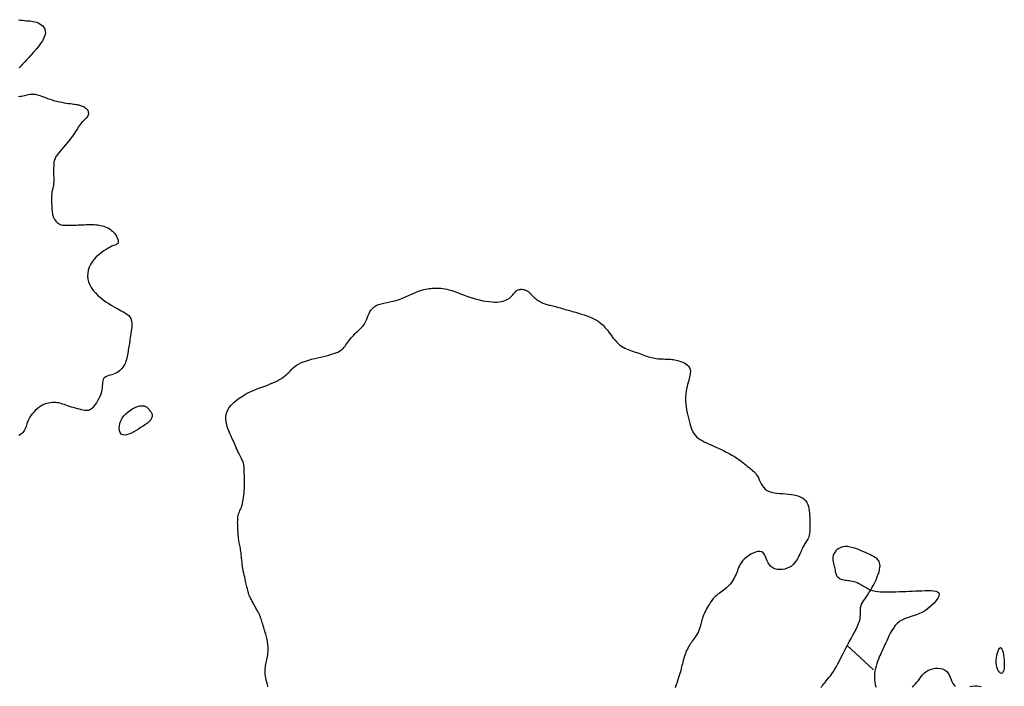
# Model space of a CAD drawing. Header units: millimetres. Extents: x 32690613 to 32693367, y 5343692 to 5344708.
# Tile 700 of 1009: x 32693043 to 32693082, y 5343823 to 5343849. Entities that reach past the tile are written whole.
import ezdxf

# ---------------------------------------------------------------- set-up
doc = ezdxf.new("R2010")
doc.units = ezdxf.units.MM
doc.header["$LTSCALE"] = 20
doc.layers.add('02-DGM_HL_493.50', color=112, linetype='Continuous')

msp = doc.modelspace()

# ---------------------------------------------------------------- linework, layer by layer
at = {"layer": '02-DGM_HL_493.50', "elevation": 493.5, "flags": 128}
for points in [[(32693043.207, 5343848.53), (32693043.284, 5343848.518), (32693043.36, 5343848.507), (32693043.435, 5343848.498), (32693043.507, 5343848.492), (32693043.576, 5343848.486), (32693043.644, 5343848.481), (32693043.71, 5343848.474), (32693043.775, 5343848.465), (32693043.839, 5343848.451), (32693043.903, 5343848.433), (32693043.966, 5343848.408), (32693044.03, 5343848.375), (32693044.091, 5343848.334), (32693044.146, 5343848.286), (32693044.192, 5343848.229), (32693044.228, 5343848.164), (32693044.249, 5343848.09), (32693044.252, 5343848.008), (32693044.236, 5343847.918), (32693044.197, 5343847.819), (32693044.14, 5343847.713), (32693044.066, 5343847.603), (32693043.981, 5343847.491), (32693043.889, 5343847.378), (32693043.792, 5343847.267), (32693043.695, 5343847.16), (32693043.602, 5343847.059), (32693043.516, 5343846.966), (32693043.436, 5343846.879), (32693043.362, 5343846.799), (32693043.292, 5343846.724), (32693043.226, 5343846.653)], [(32693043.202, 5343845.547), (32693043.264, 5343845.55), (32693043.324, 5343845.557), (32693043.383, 5343845.569), (32693043.44, 5343845.583), (32693043.495, 5343845.598), (32693043.548, 5343845.611), (32693043.598, 5343845.622), (32693043.647, 5343845.63), (32693043.696, 5343845.635), (32693043.745, 5343845.636), (32693043.795, 5343845.634), (32693043.848, 5343845.627), (32693043.904, 5343845.616), (32693043.965, 5343845.6), (32693044.031, 5343845.579), (32693044.102, 5343845.555), (32693044.177, 5343845.527), (32693044.257, 5343845.497), (32693044.34, 5343845.467), (32693044.426, 5343845.437), (32693044.516, 5343845.407), (32693044.607, 5343845.38), (32693044.701, 5343845.356), (32693044.795, 5343845.335), (32693044.888, 5343845.317), (32693044.979, 5343845.301), (32693045.066, 5343845.287), (32693045.148, 5343845.276), (32693045.223, 5343845.266), (32693045.29, 5343845.257), (32693045.349, 5343845.25), (32693045.399, 5343845.243), (32693045.443, 5343845.237), (32693045.482, 5343845.23), (32693045.517, 5343845.224), (32693045.55, 5343845.216), (32693045.582, 5343845.208), (32693045.615, 5343845.197), (32693045.65, 5343845.185), (32693045.686, 5343845.171), (32693045.722, 5343845.154), (32693045.758, 5343845.136), (32693045.792, 5343845.114), (32693045.824, 5343845.091), (32693045.853, 5343845.064), (32693045.877, 5343845.035), (32693045.897, 5343845.004), (32693045.911, 5343844.97), (32693045.92, 5343844.934), (32693045.924, 5343844.898), (32693045.923, 5343844.862), (32693045.917, 5343844.826), (32693045.905, 5343844.791), (32693045.888, 5343844.758), (32693045.866, 5343844.727), (32693045.84, 5343844.697), (32693045.809, 5343844.668), (32693045.776, 5343844.639), (32693045.742, 5343844.608), (32693045.706, 5343844.575), (32693045.67, 5343844.538), (32693045.634, 5343844.498), (32693045.6, 5343844.452), (32693045.566, 5343844.401), (32693045.531, 5343844.346), (32693045.495, 5343844.285), (32693045.455, 5343844.22), (32693045.411, 5343844.151), (32693045.362, 5343844.077), (32693045.306, 5343843.998), (32693045.243, 5343843.916), (32693045.175, 5343843.831), (32693045.103, 5343843.745), (32693045.03, 5343843.659), (32693044.958, 5343843.575), (32693044.889, 5343843.495), (32693044.825, 5343843.42), (32693044.769, 5343843.352), (32693044.721, 5343843.291), (32693044.682, 5343843.236), (32693044.651, 5343843.185), (32693044.626, 5343843.135), (32693044.607, 5343843.085), (32693044.594, 5343843.031), (32693044.584, 5343842.973), (32693044.578, 5343842.906), (32693044.574, 5343842.832), (32693044.572, 5343842.75), (32693044.571, 5343842.663), (32693044.571, 5343842.575), (32693044.572, 5343842.488), (32693044.574, 5343842.405), (32693044.575, 5343842.328), (32693044.575, 5343842.26), (32693044.574, 5343842.203), (32693044.573, 5343842.156), (32693044.57, 5343842.117), (32693044.566, 5343842.085), (32693044.562, 5343842.058), (32693044.556, 5343842.034), (32693044.551, 5343842.011), (32693044.544, 5343841.988), (32693044.537, 5343841.963), (32693044.529, 5343841.935), (32693044.522, 5343841.904), (32693044.515, 5343841.869), (32693044.508, 5343841.829), (32693044.502, 5343841.784), (32693044.497, 5343841.732), (32693044.494, 5343841.673), (32693044.492, 5343841.607), (32693044.491, 5343841.535), (32693044.492, 5343841.459), (32693044.494, 5343841.382), (32693044.497, 5343841.306), (32693044.501, 5343841.231), (32693044.505, 5343841.162), (32693044.511, 5343841.098), (32693044.516, 5343841.043), (32693044.523, 5343840.995), (32693044.53, 5343840.954), (32693044.539, 5343840.917), (32693044.548, 5343840.884), (32693044.56, 5343840.853), (32693044.574, 5343840.823), (32693044.589, 5343840.793), (32693044.607, 5343840.762), (32693044.628, 5343840.73), (32693044.652, 5343840.698), (32693044.679, 5343840.667), (32693044.709, 5343840.638), (32693044.743, 5343840.611), (32693044.781, 5343840.588), (32693044.823, 5343840.568), (32693044.87, 5343840.554), (32693044.92, 5343840.543), (32693044.974, 5343840.537), (32693045.031, 5343840.533), (32693045.09, 5343840.531), (32693045.151, 5343840.532), (32693045.212, 5343840.534), (32693045.275, 5343840.536), (32693045.337, 5343840.539), (32693045.4, 5343840.541), (32693045.462, 5343840.543), (32693045.525, 5343840.546), (32693045.587, 5343840.548), (32693045.649, 5343840.551), (32693045.712, 5343840.553), (32693045.774, 5343840.556), (32693045.837, 5343840.558), (32693045.899, 5343840.56), (32693045.962, 5343840.561), (32693046.024, 5343840.562), (32693046.087, 5343840.561), (32693046.15, 5343840.559), (32693046.212, 5343840.554), (32693046.275, 5343840.547), (32693046.338, 5343840.538), (32693046.4, 5343840.526), (32693046.462, 5343840.512), (32693046.522, 5343840.494), (32693046.581, 5343840.475), (32693046.637, 5343840.452), (32693046.69, 5343840.427), (32693046.74, 5343840.399), (32693046.786, 5343840.368), (32693046.828, 5343840.335), (32693046.867, 5343840.3), (32693046.903, 5343840.263), (32693046.935, 5343840.224), (32693046.965, 5343840.185), (32693046.991, 5343840.144), (32693047.015, 5343840.104), (32693047.036, 5343840.063), (32693047.054, 5343840.023), (32693047.069, 5343839.984), (32693047.079, 5343839.946), (32693047.084, 5343839.911), (32693047.085, 5343839.88), (32693047.079, 5343839.852), (32693047.068, 5343839.828), (32693047.049, 5343839.808), (32693047.024, 5343839.792), (32693046.991, 5343839.777), (32693046.95, 5343839.761), (32693046.901, 5343839.741), (32693046.843, 5343839.717), (32693046.776, 5343839.686), (32693046.699, 5343839.647), (32693046.613, 5343839.596), (32693046.52, 5343839.536), (32693046.424, 5343839.467), (32693046.327, 5343839.389), (32693046.233, 5343839.303), (32693046.146, 5343839.211), (32693046.067, 5343839.112), (32693046.002, 5343839.008), (32693045.951, 5343838.899), (32693045.916, 5343838.787), (32693045.897, 5343838.673), (32693045.894, 5343838.557), (32693045.907, 5343838.441), (32693045.934, 5343838.327), (32693045.978, 5343838.215), (32693046.037, 5343838.106), (32693046.111, 5343838.001), (32693046.197, 5343837.901), (32693046.293, 5343837.807), (32693046.396, 5343837.718), (32693046.502, 5343837.636), (32693046.609, 5343837.559), (32693046.714, 5343837.49), (32693046.814, 5343837.427), (32693046.906, 5343837.372), (32693046.991, 5343837.323), (32693047.068, 5343837.28), (32693047.139, 5343837.242), (32693047.204, 5343837.207), (32693047.264, 5343837.175), (32693047.318, 5343837.145), (32693047.368, 5343837.115), (32693047.414, 5343837.086), (32693047.456, 5343837.055), (32693047.494, 5343837.022), (32693047.527, 5343836.986), (32693047.554, 5343836.946), (32693047.577, 5343836.901), (32693047.594, 5343836.849), (32693047.606, 5343836.791), (32693047.612, 5343836.725), (32693047.613, 5343836.652), (32693047.609, 5343836.575), (32693047.602, 5343836.494), (32693047.592, 5343836.41), (32693047.581, 5343836.327), (32693047.568, 5343836.244), (32693047.556, 5343836.163), (32693047.543, 5343836.087), (32693047.532, 5343836.013), (32693047.52, 5343835.943), (32693047.509, 5343835.875), (32693047.499, 5343835.809), (32693047.489, 5343835.745), (32693047.479, 5343835.681), (32693047.468, 5343835.618), (32693047.458, 5343835.555), (32693047.448, 5343835.492), (32693047.436, 5343835.43), (32693047.422, 5343835.368), (32693047.406, 5343835.307), (32693047.387, 5343835.247), (32693047.364, 5343835.187), (32693047.337, 5343835.129), (32693047.306, 5343835.073), (32693047.27, 5343835.018), (32693047.23, 5343834.966), (32693047.185, 5343834.917), (32693047.137, 5343834.872), (32693047.084, 5343834.831), (32693047.028, 5343834.795), (32693046.968, 5343834.764), (32693046.905, 5343834.74), (32693046.841, 5343834.719), (32693046.777, 5343834.701), (32693046.715, 5343834.684), (32693046.657, 5343834.665), (32693046.605, 5343834.642), (32693046.56, 5343834.615), (32693046.525, 5343834.58), (32693046.5, 5343834.537), (32693046.485, 5343834.486), (32693046.475, 5343834.428), (32693046.469, 5343834.362), (32693046.464, 5343834.291), (32693046.457, 5343834.215), (32693046.446, 5343834.135), (32693046.429, 5343834.051), (32693046.403, 5343833.965), (32693046.369, 5343833.878), (32693046.329, 5343833.791), (32693046.285, 5343833.708), (32693046.238, 5343833.629), (32693046.189, 5343833.556), (32693046.141, 5343833.492), (32693046.094, 5343833.438), (32693046.051, 5343833.395), (32693046.009, 5343833.363), (32693045.968, 5343833.34), (32693045.927, 5343833.327), (32693045.883, 5343833.321), (32693045.835, 5343833.322), (32693045.782, 5343833.329), (32693045.723, 5343833.34), (32693045.656, 5343833.355), (32693045.583, 5343833.373), (32693045.506, 5343833.393), (32693045.426, 5343833.415), (32693045.346, 5343833.438), (32693045.266, 5343833.463), (32693045.19, 5343833.487), (32693045.118, 5343833.511), (32693045.053, 5343833.534), (32693044.992, 5343833.555), (32693044.935, 5343833.575), (32693044.881, 5343833.592), (32693044.827, 5343833.607), (32693044.772, 5343833.62), (32693044.715, 5343833.629), (32693044.655, 5343833.634), (32693044.59, 5343833.636), (32693044.521, 5343833.634), (32693044.448, 5343833.626), (32693044.373, 5343833.613), (32693044.297, 5343833.594), (32693044.22, 5343833.568), (32693044.144, 5343833.535), (32693044.069, 5343833.495), (32693043.996, 5343833.446), (32693043.926, 5343833.391), (32693043.86, 5343833.33), (32693043.798, 5343833.266), (32693043.741, 5343833.198), (32693043.69, 5343833.13), (32693043.645, 5343833.062), (32693043.607, 5343832.996), (32693043.577, 5343832.932), (32693043.552, 5343832.872), (32693043.533, 5343832.814), (32693043.515, 5343832.759), (32693043.499, 5343832.707), (32693043.482, 5343832.656), (32693043.462, 5343832.608), (32693043.438, 5343832.561), (32693043.409, 5343832.517), (32693043.372, 5343832.473), (32693043.33, 5343832.431), (32693043.28, 5343832.389), (32693043.222, 5343832.349)], [(32693052.91, 5343822.578), (32693052.893, 5343822.652), (32693052.876, 5343822.725), (32693052.859, 5343822.796), (32693052.843, 5343822.864), (32693052.829, 5343822.929), (32693052.818, 5343822.988), (32693052.809, 5343823.044), (32693052.803, 5343823.096), (32693052.8, 5343823.146), (32693052.799, 5343823.195), (32693052.801, 5343823.244), (32693052.806, 5343823.294), (32693052.813, 5343823.345), (32693052.822, 5343823.399), (32693052.834, 5343823.455), (32693052.846, 5343823.513), (32693052.86, 5343823.573), (32693052.873, 5343823.634), (32693052.885, 5343823.696), (32693052.896, 5343823.758), (32693052.905, 5343823.821), (32693052.912, 5343823.884), (32693052.916, 5343823.947), (32693052.918, 5343824.009), (32693052.918, 5343824.07), (32693052.916, 5343824.13), (32693052.911, 5343824.19), (32693052.905, 5343824.248), (32693052.898, 5343824.305), (32693052.888, 5343824.36), (32693052.878, 5343824.414), (32693052.866, 5343824.468), (32693052.853, 5343824.522), (32693052.838, 5343824.576), (32693052.823, 5343824.632), (32693052.806, 5343824.69), (32693052.788, 5343824.751), (32693052.77, 5343824.814), (32693052.751, 5343824.879), (32693052.731, 5343824.945), (32693052.712, 5343825.01), (32693052.693, 5343825.073), (32693052.674, 5343825.133), (32693052.656, 5343825.189), (32693052.639, 5343825.24), (32693052.623, 5343825.284), (32693052.608, 5343825.322), (32693052.594, 5343825.357), (32693052.58, 5343825.388), (32693052.566, 5343825.416), (32693052.551, 5343825.444), (32693052.536, 5343825.472), (32693052.52, 5343825.502), (32693052.503, 5343825.534), (32693052.484, 5343825.568), (32693052.464, 5343825.604), (32693052.443, 5343825.641), (32693052.422, 5343825.68), (32693052.4, 5343825.72), (32693052.378, 5343825.761), (32693052.355, 5343825.801), (32693052.333, 5343825.842), (32693052.311, 5343825.883), (32693052.289, 5343825.922), (32693052.269, 5343825.961), (32693052.249, 5343825.999), (32693052.231, 5343826.035), (32693052.214, 5343826.069), (32693052.199, 5343826.101), (32693052.187, 5343826.131), (32693052.176, 5343826.158), (32693052.166, 5343826.184), (32693052.158, 5343826.209), (32693052.151, 5343826.233), (32693052.145, 5343826.257), (32693052.139, 5343826.282), (32693052.133, 5343826.307), (32693052.126, 5343826.333), (32693052.119, 5343826.362), (32693052.112, 5343826.394), (32693052.103, 5343826.429), (32693052.094, 5343826.469), (32693052.083, 5343826.514), (32693052.07, 5343826.565), (32693052.056, 5343826.624), (32693052.041, 5343826.689), (32693052.024, 5343826.761), (32693052.006, 5343826.839), (32693051.988, 5343826.92), (32693051.97, 5343827.004), (32693051.953, 5343827.09), (32693051.937, 5343827.176), (32693051.923, 5343827.261), (32693051.912, 5343827.343), (32693051.902, 5343827.424), (32693051.894, 5343827.502), (32693051.887, 5343827.577), (32693051.88, 5343827.65), (32693051.874, 5343827.719), (32693051.866, 5343827.786), (32693051.858, 5343827.85), (32693051.849, 5343827.911), (32693051.839, 5343827.969), (32693051.828, 5343828.025), (32693051.816, 5343828.08), (32693051.805, 5343828.134), (32693051.794, 5343828.188), (32693051.783, 5343828.242), (32693051.774, 5343828.297), (32693051.767, 5343828.354), (32693051.76, 5343828.412), (32693051.755, 5343828.471), (32693051.75, 5343828.532), (32693051.747, 5343828.593), (32693051.744, 5343828.655), (32693051.741, 5343828.717), (32693051.739, 5343828.779), (32693051.736, 5343828.842), (32693051.734, 5343828.904), (32693051.733, 5343828.965), (32693051.734, 5343829.025), (32693051.736, 5343829.083), (32693051.74, 5343829.14), (32693051.746, 5343829.194), (32693051.756, 5343829.245), (32693051.769, 5343829.293), (32693051.785, 5343829.339), (32693051.803, 5343829.385), (32693051.823, 5343829.431), (32693051.843, 5343829.478), (32693051.864, 5343829.529), (32693051.884, 5343829.584), (32693051.903, 5343829.644), (32693051.921, 5343829.71), (32693051.937, 5343829.783), (32693051.951, 5343829.861), (32693051.963, 5343829.943), (32693051.973, 5343830.03), (32693051.981, 5343830.121), (32693051.988, 5343830.214), (32693051.993, 5343830.31), (32693051.995, 5343830.408), (32693051.996, 5343830.506), (32693051.996, 5343830.602), (32693051.995, 5343830.696), (32693051.993, 5343830.786), (32693051.99, 5343830.869), (32693051.988, 5343830.946), (32693051.985, 5343831.013), (32693051.983, 5343831.071), (32693051.98, 5343831.119), (32693051.978, 5343831.161), (32693051.974, 5343831.197), (32693051.97, 5343831.229), (32693051.964, 5343831.258), (32693051.956, 5343831.287), (32693051.945, 5343831.317), (32693051.932, 5343831.349), (32693051.917, 5343831.384), (32693051.899, 5343831.422), (32693051.878, 5343831.464), (32693051.856, 5343831.509), (32693051.831, 5343831.559), (32693051.804, 5343831.613), (32693051.776, 5343831.672), (32693051.745, 5343831.736), (32693051.713, 5343831.805), (32693051.679, 5343831.879), (32693051.643, 5343831.959), (32693051.605, 5343832.043), (32693051.565, 5343832.133), (32693051.522, 5343832.228), (32693051.478, 5343832.328), (32693051.431, 5343832.432), (32693051.386, 5343832.541), (32693051.344, 5343832.653), (32693051.309, 5343832.767), (32693051.284, 5343832.883), (32693051.272, 5343832.998), (32693051.275, 5343833.112), (32693051.298, 5343833.224), (32693051.342, 5343833.333), (32693051.405, 5343833.439), (32693051.485, 5343833.54), (32693051.578, 5343833.636), (32693051.683, 5343833.727), (32693051.796, 5343833.812), (32693051.915, 5343833.891), (32693052.037, 5343833.962), (32693052.159, 5343834.025), (32693052.281, 5343834.082), (32693052.402, 5343834.134), (32693052.521, 5343834.18), (32693052.638, 5343834.224), (32693052.752, 5343834.265), (32693052.862, 5343834.305), (32693052.967, 5343834.346), (32693053.067, 5343834.387), (32693053.162, 5343834.429), (32693053.251, 5343834.472), (32693053.335, 5343834.517), (32693053.414, 5343834.564), (32693053.488, 5343834.612), (32693053.556, 5343834.662), (32693053.62, 5343834.713), (32693053.678, 5343834.766), (32693053.733, 5343834.821), (32693053.786, 5343834.875), (32693053.84, 5343834.93), (32693053.897, 5343834.984), (32693053.959, 5343835.036), (32693054.027, 5343835.086), (32693054.104, 5343835.132), (32693054.19, 5343835.175), (32693054.286, 5343835.215), (32693054.389, 5343835.252), (32693054.497, 5343835.286), (32693054.61, 5343835.318), (32693054.725, 5343835.348), (32693054.84, 5343835.377), (32693054.955, 5343835.405), (32693055.067, 5343835.432), (32693055.175, 5343835.458), (32693055.279, 5343835.485), (32693055.378, 5343835.513), (32693055.47, 5343835.541), (32693055.554, 5343835.57), (32693055.63, 5343835.601), (32693055.696, 5343835.634), (32693055.753, 5343835.668), (32693055.8, 5343835.705), (32693055.842, 5343835.745), (32693055.878, 5343835.787), (32693055.912, 5343835.831), (32693055.945, 5343835.878), (32693055.979, 5343835.927), (32693056.016, 5343835.98), (32693056.058, 5343836.035), (32693056.104, 5343836.091), (32693056.154, 5343836.149), (32693056.205, 5343836.207), (32693056.257, 5343836.263), (32693056.31, 5343836.318), (32693056.361, 5343836.37), (32693056.411, 5343836.418), (32693056.458, 5343836.461), (32693056.502, 5343836.502), (32693056.543, 5343836.541), (32693056.582, 5343836.581), (32693056.618, 5343836.623), (32693056.652, 5343836.669), (32693056.684, 5343836.72), (32693056.713, 5343836.78), (32693056.742, 5343836.848), (32693056.77, 5343836.922), (32693056.8, 5343837.001), (32693056.833, 5343837.081), (32693056.872, 5343837.159), (32693056.919, 5343837.233), (32693056.974, 5343837.301), (32693057.041, 5343837.36), (32693057.12, 5343837.407), (32693057.211, 5343837.445), (32693057.311, 5343837.475), (32693057.419, 5343837.502), (32693057.534, 5343837.526), (32693057.653, 5343837.55), (32693057.775, 5343837.577), (32693057.899, 5343837.61), (32693058.022, 5343837.65), (32693058.144, 5343837.695), (32693058.264, 5343837.745), (32693058.381, 5343837.796), (32693058.495, 5343837.847), (32693058.603, 5343837.896), (32693058.706, 5343837.94), (32693058.802, 5343837.979), (32693058.89, 5343838.01), (32693058.973, 5343838.034), (32693059.049, 5343838.052), (32693059.121, 5343838.064), (32693059.19, 5343838.073), (32693059.255, 5343838.079), (32693059.319, 5343838.082), (32693059.381, 5343838.085), (32693059.444, 5343838.087), (32693059.507, 5343838.089), (32693059.573, 5343838.088), (32693059.642, 5343838.085), (32693059.715, 5343838.078), (32693059.792, 5343838.066), (32693059.876, 5343838.048), (32693059.967, 5343838.024), (32693060.066, 5343837.993), (32693060.172, 5343837.956), (32693060.284, 5343837.915), (32693060.401, 5343837.87), (32693060.522, 5343837.825), (32693060.645, 5343837.779), (32693060.771, 5343837.735), (32693060.898, 5343837.694), (32693061.024, 5343837.657), (32693061.149, 5343837.626), (32693061.272, 5343837.599), (32693061.392, 5343837.578), (32693061.508, 5343837.561), (32693061.619, 5343837.551), (32693061.723, 5343837.546), (32693061.821, 5343837.546), (32693061.91, 5343837.553), (32693061.992, 5343837.565), (32693062.067, 5343837.582), (32693062.135, 5343837.603), (32693062.196, 5343837.628), (32693062.25, 5343837.657), (32693062.299, 5343837.689), (32693062.342, 5343837.722), (32693062.38, 5343837.758), (32693062.414, 5343837.795), (32693062.444, 5343837.832), (32693062.472, 5343837.868), (32693062.499, 5343837.902), (32693062.525, 5343837.934), (32693062.553, 5343837.963), (32693062.582, 5343837.988), (32693062.614, 5343838.007), (32693062.648, 5343838.022), (32693062.683, 5343838.032), (32693062.72, 5343838.039), (32693062.757, 5343838.042), (32693062.793, 5343838.041), (32693062.829, 5343838.038), (32693062.864, 5343838.032), (32693062.896, 5343838.024), (32693062.927, 5343838.014), (32693062.956, 5343838.002), (32693062.984, 5343837.988), (32693063.009, 5343837.973), (32693063.034, 5343837.956), (32693063.057, 5343837.938), (32693063.079, 5343837.918), (32693063.101, 5343837.898), (32693063.122, 5343837.876), (32693063.143, 5343837.853), (32693063.165, 5343837.829), (32693063.188, 5343837.804), (32693063.213, 5343837.778), (32693063.242, 5343837.751), (32693063.273, 5343837.722), (32693063.308, 5343837.693), (32693063.346, 5343837.663), (32693063.387, 5343837.632), (32693063.43, 5343837.603), (32693063.474, 5343837.575), (32693063.518, 5343837.548), (32693063.562, 5343837.524), (32693063.606, 5343837.503), (32693063.647, 5343837.486), (32693063.688, 5343837.471), (32693063.728, 5343837.459), (32693063.769, 5343837.449), (32693063.811, 5343837.439), (32693063.854, 5343837.43), (32693063.899, 5343837.42), (32693063.947, 5343837.41), (32693063.998, 5343837.397), (32693064.052, 5343837.383), (32693064.109, 5343837.368), (32693064.168, 5343837.352), (32693064.229, 5343837.335), (32693064.29, 5343837.317), (32693064.353, 5343837.299), (32693064.416, 5343837.281), (32693064.48, 5343837.262), (32693064.544, 5343837.244), (32693064.611, 5343837.224), (32693064.68, 5343837.204), (32693064.753, 5343837.183), (32693064.832, 5343837.16), (32693064.916, 5343837.136), (32693065.007, 5343837.109), (32693065.105, 5343837.081), (32693065.21, 5343837.048), (32693065.319, 5343837.012), (32693065.429, 5343836.97), (32693065.54, 5343836.921), (32693065.65, 5343836.865), (32693065.756, 5343836.8), (32693065.856, 5343836.726), (32693065.949, 5343836.641), (32693066.036, 5343836.549), (32693066.117, 5343836.452), (32693066.194, 5343836.352), (32693066.266, 5343836.254), (32693066.335, 5343836.159), (32693066.403, 5343836.072), (32693066.468, 5343835.993), (32693066.533, 5343835.927), (32693066.598, 5343835.871), (32693066.663, 5343835.825), (32693066.728, 5343835.786), (32693066.793, 5343835.753), (32693066.859, 5343835.725), (32693066.926, 5343835.7), (32693066.993, 5343835.676), (32693067.061, 5343835.651), (32693067.131, 5343835.627), (32693067.2, 5343835.602), (32693067.269, 5343835.577), (32693067.338, 5343835.553), (32693067.406, 5343835.529), (32693067.472, 5343835.505), (32693067.537, 5343835.482), (32693067.599, 5343835.46), (32693067.66, 5343835.439), (32693067.719, 5343835.419), (32693067.779, 5343835.401), (32693067.838, 5343835.385), (32693067.898, 5343835.37), (32693067.96, 5343835.358), (32693068.023, 5343835.349), (32693068.089, 5343835.342), (32693068.157, 5343835.337), (32693068.226, 5343835.334), (32693068.295, 5343835.332), (32693068.364, 5343835.33), (32693068.432, 5343835.329), (32693068.499, 5343835.326), (32693068.563, 5343835.322), (32693068.624, 5343835.317), (32693068.683, 5343835.309), (32693068.74, 5343835.299), (32693068.796, 5343835.287), (32693068.851, 5343835.273), (32693068.905, 5343835.257), (32693068.961, 5343835.238), (32693069.017, 5343835.216), (32693069.075, 5343835.192), (32693069.132, 5343835.164), (32693069.187, 5343835.131), (32693069.237, 5343835.092), (32693069.28, 5343835.046), (32693069.315, 5343834.991), (32693069.338, 5343834.927), (32693069.348, 5343834.853), (32693069.344, 5343834.767), (32693069.329, 5343834.67), (32693069.304, 5343834.566), (32693069.274, 5343834.454), (32693069.242, 5343834.336), (32693069.211, 5343834.214), (32693069.185, 5343834.089), (32693069.166, 5343833.964), (32693069.158, 5343833.838), (32693069.158, 5343833.714), (32693069.167, 5343833.591), (32693069.182, 5343833.471), (32693069.202, 5343833.353), (32693069.225, 5343833.239), (32693069.25, 5343833.129), (32693069.275, 5343833.023), (32693069.3, 5343832.922), (32693069.324, 5343832.827), (32693069.35, 5343832.737), (32693069.377, 5343832.652), (32693069.409, 5343832.572), (32693069.444, 5343832.498), (32693069.486, 5343832.429), (32693069.534, 5343832.366), (32693069.591, 5343832.308), (32693069.655, 5343832.255), (32693069.727, 5343832.205), (32693069.805, 5343832.158), (32693069.891, 5343832.112), (32693069.982, 5343832.067), (32693070.08, 5343832.021), (32693070.184, 5343831.974), (32693070.292, 5343831.925), (32693070.404, 5343831.874), (32693070.518, 5343831.821), (32693070.633, 5343831.766), (32693070.746, 5343831.71), (32693070.857, 5343831.653), (32693070.963, 5343831.595), (32693071.062, 5343831.536), (32693071.155, 5343831.477), (32693071.24, 5343831.419), (32693071.318, 5343831.361), (32693071.391, 5343831.305), (32693071.457, 5343831.251), (32693071.519, 5343831.2), (32693071.576, 5343831.152), (32693071.63, 5343831.108), (32693071.68, 5343831.068), (32693071.727, 5343831.031), (32693071.771, 5343830.995), (32693071.813, 5343830.959), (32693071.852, 5343830.92), (32693071.89, 5343830.876), (32693071.925, 5343830.827), (32693071.96, 5343830.77), (32693071.993, 5343830.705), (32693072.027, 5343830.633), (32693072.063, 5343830.557), (32693072.102, 5343830.48), (32693072.147, 5343830.405), (32693072.2, 5343830.334), (32693072.26, 5343830.271), (32693072.332, 5343830.218), (32693072.414, 5343830.177), (32693072.507, 5343830.147), (32693072.607, 5343830.126), (32693072.714, 5343830.111), (32693072.825, 5343830.101), (32693072.938, 5343830.093), (32693073.051, 5343830.085), (32693073.163, 5343830.075), (32693073.271, 5343830.062), (32693073.374, 5343830.044), (32693073.471, 5343830.021), (32693073.562, 5343829.992), (32693073.645, 5343829.957), (32693073.72, 5343829.915), (32693073.786, 5343829.866), (32693073.84, 5343829.81), (32693073.884, 5343829.745), (32693073.918, 5343829.673), (32693073.943, 5343829.595), (32693073.961, 5343829.512), (32693073.974, 5343829.425), (32693073.982, 5343829.335), (32693073.987, 5343829.242), (32693073.991, 5343829.149), (32693073.995, 5343829.055), (32693073.998, 5343828.962), (32693074, 5343828.872), (32693074, 5343828.784), (32693073.999, 5343828.7), (32693073.994, 5343828.621), (32693073.987, 5343828.547), (32693073.976, 5343828.481), (32693073.96, 5343828.421), (32693073.942, 5343828.368), (32693073.92, 5343828.321), (32693073.897, 5343828.278), (32693073.872, 5343828.238), (32693073.846, 5343828.2), (32693073.82, 5343828.163), (32693073.795, 5343828.126), (32693073.771, 5343828.088), (32693073.748, 5343828.048), (32693073.725, 5343828.006), (32693073.702, 5343827.961), (32693073.679, 5343827.913), (32693073.655, 5343827.861), (32693073.629, 5343827.804), (32693073.601, 5343827.743), (32693073.571, 5343827.677), (32693073.538, 5343827.608), (32693073.499, 5343827.537), (32693073.456, 5343827.467), (32693073.406, 5343827.399), (32693073.348, 5343827.335), (32693073.281, 5343827.277), (32693073.205, 5343827.227), (32693073.118, 5343827.188), (32693073.024, 5343827.159), (32693072.925, 5343827.141), (32693072.826, 5343827.136), (32693072.728, 5343827.144), (32693072.636, 5343827.166), (32693072.553, 5343827.203), (32693072.481, 5343827.255), (32693072.423, 5343827.322), (32693072.376, 5343827.401), (32693072.337, 5343827.485), (32693072.302, 5343827.571), (32693072.266, 5343827.653), (32693072.228, 5343827.726), (32693072.182, 5343827.785), (32693072.125, 5343827.825), (32693072.054, 5343827.842), (32693071.973, 5343827.838), (32693071.883, 5343827.817), (32693071.79, 5343827.78), (32693071.696, 5343827.732), (32693071.605, 5343827.675), (32693071.52, 5343827.613), (32693071.445, 5343827.548), (32693071.382, 5343827.483), (32693071.331, 5343827.418), (32693071.289, 5343827.354), (32693071.255, 5343827.289), (32693071.226, 5343827.225), (32693071.2, 5343827.16), (32693071.176, 5343827.094), (32693071.151, 5343827.028), (32693071.124, 5343826.962), (32693071.094, 5343826.895), (32693071.061, 5343826.828), (32693071.025, 5343826.762), (32693070.986, 5343826.698), (32693070.944, 5343826.635), (32693070.898, 5343826.575), (32693070.848, 5343826.517), (32693070.795, 5343826.463), (32693070.739, 5343826.413), (32693070.682, 5343826.366), (32693070.625, 5343826.322), (32693070.569, 5343826.281), (32693070.516, 5343826.244), (32693070.466, 5343826.209), (32693070.422, 5343826.178), (32693070.383, 5343826.149), (32693070.349, 5343826.122), (32693070.319, 5343826.096), (32693070.291, 5343826.069), (32693070.265, 5343826.041), (32693070.24, 5343826.011), (32693070.213, 5343825.977), (32693070.185, 5343825.938), (32693070.154, 5343825.894), (32693070.121, 5343825.845), (32693070.086, 5343825.791), (32693070.05, 5343825.735), (32693070.014, 5343825.675), (32693069.978, 5343825.613), (32693069.944, 5343825.55), (32693069.913, 5343825.487), (32693069.884, 5343825.423), (32693069.858, 5343825.36), (32693069.835, 5343825.298), (32693069.814, 5343825.237), (32693069.795, 5343825.178), (32693069.778, 5343825.122), (32693069.763, 5343825.068), (32693069.75, 5343825.018), (32693069.739, 5343824.971), (32693069.728, 5343824.927), (32693069.718, 5343824.885), (32693069.707, 5343824.845), (32693069.695, 5343824.807), (32693069.682, 5343824.769), (32693069.667, 5343824.732), (32693069.649, 5343824.694), (32693069.628, 5343824.655), (32693069.604, 5343824.615), (32693069.578, 5343824.574), (32693069.55, 5343824.533), (32693069.52, 5343824.49), (32693069.488, 5343824.446), (32693069.456, 5343824.401), (32693069.423, 5343824.354), (32693069.39, 5343824.307), (32693069.357, 5343824.258), (32693069.324, 5343824.208), (32693069.292, 5343824.157), (32693069.261, 5343824.103), (32693069.231, 5343824.048), (32693069.203, 5343823.99), (32693069.177, 5343823.931), (32693069.152, 5343823.869), (32693069.13, 5343823.805), (32693069.109, 5343823.74), (32693069.089, 5343823.674), (32693069.071, 5343823.608), (32693069.054, 5343823.542), (32693069.038, 5343823.477), (32693069.022, 5343823.413), (32693069.007, 5343823.351), (32693068.991, 5343823.289), (32693068.975, 5343823.226), (32693068.958, 5343823.16), (32693068.938, 5343823.092), (32693068.916, 5343823.018), (32693068.891, 5343822.938), (32693068.862, 5343822.851), (32693068.828, 5343822.755), (32693068.792, 5343822.652), (32693068.753, 5343822.541)], [(32693074.435, 5343822.557), (32693074.468, 5343822.601), (32693074.504, 5343822.648), (32693074.543, 5343822.699), (32693074.587, 5343822.752), (32693074.635, 5343822.809), (32693074.687, 5343822.871), (32693074.741, 5343822.938), (32693074.797, 5343823.01), (32693074.854, 5343823.088), (32693074.913, 5343823.173), (32693074.972, 5343823.266), (32693075.03, 5343823.366), (32693075.089, 5343823.472), (32693075.148, 5343823.585), (32693075.208, 5343823.702), (32693075.269, 5343823.824), (32693075.332, 5343823.948), (32693075.397, 5343824.075), (32693075.463, 5343824.202), (32693075.532, 5343824.33), (32693075.602, 5343824.457), (32693075.67, 5343824.581), (32693075.736, 5343824.703), (32693075.796, 5343824.82), (32693075.849, 5343824.933), (32693075.894, 5343825.039), (32693075.927, 5343825.138), (32693075.949, 5343825.229), (32693075.961, 5343825.312), (32693075.966, 5343825.39), (32693075.967, 5343825.462), (32693075.966, 5343825.531), (32693075.968, 5343825.597), (32693075.974, 5343825.661), (32693075.988, 5343825.724), (32693076.011, 5343825.787), (32693076.043, 5343825.852), (32693076.084, 5343825.92), (32693076.13, 5343825.99), (32693076.182, 5343826.065), (32693076.237, 5343826.144), (32693076.295, 5343826.23), (32693076.353, 5343826.322), (32693076.412, 5343826.422), (32693076.469, 5343826.527), (32693076.523, 5343826.635), (32693076.573, 5343826.744), (32693076.618, 5343826.852), (32693076.657, 5343826.955), (32693076.688, 5343827.053), (32693076.711, 5343827.142), (32693076.723, 5343827.221), (32693076.727, 5343827.29), (32693076.722, 5343827.35), (32693076.711, 5343827.403), (32693076.693, 5343827.448), (32693076.67, 5343827.488), (32693076.642, 5343827.524), (32693076.611, 5343827.555), (32693076.577, 5343827.584), (32693076.54, 5343827.611), (32693076.498, 5343827.637), (32693076.45, 5343827.664), (32693076.396, 5343827.691), (32693076.335, 5343827.72), (32693076.265, 5343827.753), (32693076.185, 5343827.789), (32693076.095, 5343827.829), (32693075.997, 5343827.872), (32693075.893, 5343827.914), (32693075.786, 5343827.954), (32693075.677, 5343827.988), (32693075.57, 5343828.015), (32693075.467, 5343828.031), (32693075.369, 5343828.035), (32693075.28, 5343828.024), (32693075.199, 5343827.999), (32693075.127, 5343827.964), (32693075.064, 5343827.919), (32693075.011, 5343827.866), (32693074.968, 5343827.808), (32693074.934, 5343827.746), (32693074.91, 5343827.683), (32693074.897, 5343827.62), (32693074.892, 5343827.558), (32693074.895, 5343827.497), (32693074.903, 5343827.436), (32693074.914, 5343827.377), (32693074.928, 5343827.32), (32693074.943, 5343827.265), (32693074.956, 5343827.213), (32693074.968, 5343827.162), (32693074.977, 5343827.114), (32693074.986, 5343827.069), (32693074.995, 5343827.026), (32693075.005, 5343826.986), (32693075.018, 5343826.949), (32693075.033, 5343826.914), (32693075.053, 5343826.883), (32693075.077, 5343826.854), (32693075.107, 5343826.827), (32693075.14, 5343826.804), (32693075.178, 5343826.783), (32693075.22, 5343826.765), (32693075.265, 5343826.75), (32693075.313, 5343826.738), (32693075.365, 5343826.728), (32693075.418, 5343826.721), (32693075.474, 5343826.715), (32693075.532, 5343826.709), (32693075.591, 5343826.702), (32693075.652, 5343826.693), (32693075.714, 5343826.679), (32693075.777, 5343826.661), (32693075.841, 5343826.635), (32693075.905, 5343826.603), (32693075.97, 5343826.565), (32693076.037, 5343826.523), (32693076.108, 5343826.479), (32693076.182, 5343826.435), (32693076.261, 5343826.394), (32693076.345, 5343826.356), (32693076.437, 5343826.325), (32693076.535, 5343826.302), (32693076.64, 5343826.285), (32693076.751, 5343826.274), (32693076.866, 5343826.269), (32693076.985, 5343826.268), (32693077.107, 5343826.269), (32693077.231, 5343826.273), (32693077.356, 5343826.278), (32693077.481, 5343826.283), (32693077.606, 5343826.287), (32693077.731, 5343826.292), (32693077.856, 5343826.297), (32693077.98, 5343826.302), (32693078.105, 5343826.307), (32693078.23, 5343826.312), (32693078.355, 5343826.317), (32693078.479, 5343826.321), (32693078.6, 5343826.324), (32693078.713, 5343826.322), (32693078.814, 5343826.314), (32693078.9, 5343826.297), (32693078.967, 5343826.27), (32693079.011, 5343826.231), (32693079.028, 5343826.176), (32693079.016, 5343826.106), (32693078.976, 5343826.023), (32693078.914, 5343825.931), (32693078.833, 5343825.835), (32693078.735, 5343825.738), (32693078.626, 5343825.645), (32693078.509, 5343825.559), (32693078.388, 5343825.484), (32693078.265, 5343825.424), (32693078.143, 5343825.375), (32693078.023, 5343825.335), (32693077.905, 5343825.298), (32693077.791, 5343825.262), (32693077.683, 5343825.222), (32693077.58, 5343825.174), (32693077.485, 5343825.115), (32693077.398, 5343825.042), (32693077.318, 5343824.957), (32693077.247, 5343824.863), (32693077.182, 5343824.763), (32693077.124, 5343824.661), (32693077.073, 5343824.56), (32693077.026, 5343824.463), (32693076.986, 5343824.373), (32693076.949, 5343824.293), (32693076.917, 5343824.222), (32693076.888, 5343824.157), (32693076.861, 5343824.097), (32693076.835, 5343824.04), (32693076.809, 5343823.983), (32693076.783, 5343823.925), (32693076.755, 5343823.864), (32693076.725, 5343823.797), (32693076.694, 5343823.726), (32693076.662, 5343823.649), (32693076.631, 5343823.567), (32693076.602, 5343823.48), (32693076.574, 5343823.387), (32693076.551, 5343823.29), (32693076.531, 5343823.188), (32693076.518, 5343823.081), (32693076.51, 5343822.971), (32693076.511, 5343822.862), (32693076.521, 5343822.756), (32693076.54, 5343822.656), (32693076.571, 5343822.564)], [(32693076.474, 5343823.241), (32693075.436, 5343824.201)], [(32693077.977, 5343822.573), (32693078.045, 5343822.631), (32693078.108, 5343822.693), (32693078.165, 5343822.76), (32693078.219, 5343822.83), (32693078.272, 5343822.902), (32693078.326, 5343822.973), (32693078.382, 5343823.041), (32693078.443, 5343823.105), (32693078.511, 5343823.163), (32693078.588, 5343823.212), (32693078.674, 5343823.252), (32693078.768, 5343823.281), (32693078.867, 5343823.298), (32693078.966, 5343823.304), (32693079.064, 5343823.296), (32693079.156, 5343823.274), (32693079.24, 5343823.237), (32693079.311, 5343823.185), (32693079.369, 5343823.118), (32693079.416, 5343823.039), (32693079.455, 5343822.953), (32693079.491, 5343822.865), (32693079.526, 5343822.78), (32693079.565, 5343822.702), (32693079.611, 5343822.637), (32693079.668, 5343822.587)], [(32693080.219, 5343822.593), (32693080.321, 5343822.608), (32693080.418, 5343822.617), (32693080.508, 5343822.615), (32693080.589, 5343822.605), (32693080.662, 5343822.587)]]:
    msp.add_lwpolyline(points, dxfattribs=at)
for points in [[(32693047.262, 5343832.374), (32693047.206, 5343832.409), (32693047.164, 5343832.465), (32693047.138, 5343832.538), (32693047.127, 5343832.625), (32693047.131, 5343832.721), (32693047.15, 5343832.822), (32693047.185, 5343832.925), (32693047.236, 5343833.024), (32693047.302, 5343833.116), (32693047.381, 5343833.201), (32693047.469, 5343833.277), (32693047.562, 5343833.343), (32693047.657, 5343833.4), (32693047.751, 5343833.446), (32693047.841, 5343833.481), (32693047.922, 5343833.504), (32693047.992, 5343833.515), (32693048.052, 5343833.515), (32693048.103, 5343833.506), (32693048.146, 5343833.489), (32693048.183, 5343833.466), (32693048.216, 5343833.439), (32693048.245, 5343833.409), (32693048.271, 5343833.379), (32693048.297, 5343833.349), (32693048.322, 5343833.32), (32693048.344, 5343833.291), (32693048.364, 5343833.263), (32693048.382, 5343833.235), (32693048.396, 5343833.206), (32693048.406, 5343833.177), (32693048.411, 5343833.148), (32693048.411, 5343833.119), (32693048.407, 5343833.088), (32693048.399, 5343833.058), (32693048.386, 5343833.028), (32693048.371, 5343832.999), (32693048.352, 5343832.97), (32693048.331, 5343832.942), (32693048.308, 5343832.915), (32693048.283, 5343832.89), (32693048.255, 5343832.865), (32693048.223, 5343832.839), (32693048.186, 5343832.812), (32693048.142, 5343832.781), (32693048.091, 5343832.746), (32693048.03, 5343832.706), (32693047.959, 5343832.66), (32693047.878, 5343832.607), (32693047.788, 5343832.551), (32693047.694, 5343832.495), (32693047.598, 5343832.445), (32693047.503, 5343832.403), (32693047.413, 5343832.375), (32693047.332, 5343832.364)], [(32693081.245, 5343823.511), (32693081.246, 5343823.608), (32693081.256, 5343823.708), (32693081.272, 5343823.806), (32693081.295, 5343823.898), (32693081.322, 5343823.979), (32693081.351, 5343824.043), (32693081.382, 5343824.085), (32693081.412, 5343824.101), (32693081.441, 5343824.087), (32693081.468, 5343824.047), (32693081.492, 5343823.985), (32693081.513, 5343823.907), (32693081.531, 5343823.817), (32693081.546, 5343823.719), (32693081.556, 5343823.62), (32693081.562, 5343823.523), (32693081.563, 5343823.433), (32693081.56, 5343823.352), (32693081.552, 5343823.281), (32693081.54, 5343823.22), (32693081.524, 5343823.171), (32693081.503, 5343823.134), (32693081.479, 5343823.111), (32693081.451, 5343823.102), (32693081.42, 5343823.108), (32693081.387, 5343823.129), (32693081.354, 5343823.164), (32693081.322, 5343823.211), (32693081.293, 5343823.271), (32693081.27, 5343823.341), (32693081.253, 5343823.421)]]:
    msp.add_lwpolyline(points, close=True, dxfattribs=at)

doc.saveas('drawing.dxf')
